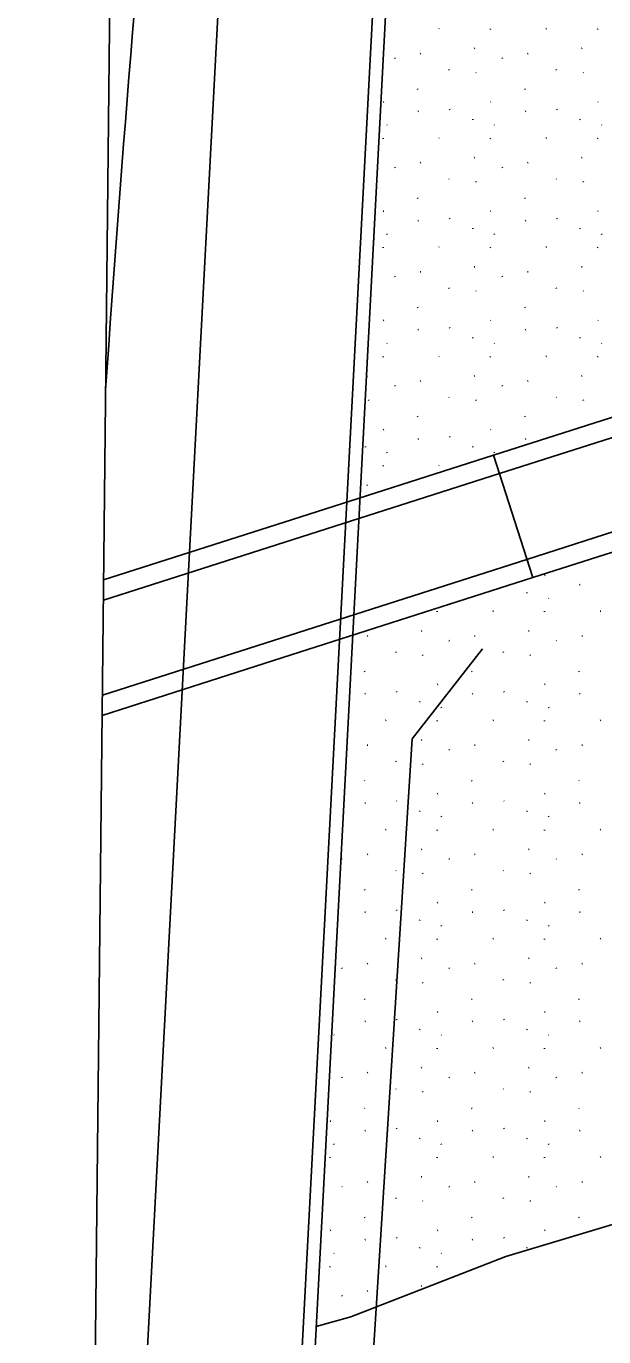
# Model space of a CAD drawing. Extents: x 419396 to 421519, y 4453567 to 4456767.
# Drawn here: x 420195.1 to 420240, y 4454826.5 to 4454928.4 of the extents above; entities that cross this region are included whole.
import ezdxf

# ---------------------------------------------------------------- set-up
doc = ezdxf.new("R2010")
doc.units = 0
for name, color, linetype in [('ADAKENARI1000', 7, 'Continuous'), ('ADAKENARI_ALT', 7, 'Continuous'), ('FAT_RAYLıSISTEM', 7, 'Continuous'), ('KALDIRIM', 7, 'Continuous'), ('KALDIRIM_ALT', 7, 'Continuous'), ('Level 41', 7, 'Continuous'), ('Y_Lejant', 7, 'Continuous')]:
    doc.layers.add(name, color=color, linetype=linetype)

msp = doc.modelspace()

# ---------------------------------------------------------------- linework, layer by layer
at = {"layer": 'ADAKENARI1000'}
for p, q in [((420217.2, 4454819.38), (420223.77, 4454944.07)), ((420231.39, 4454895.04), (420303.59, 4454918.15)), ((420234.44, 4454885.52), (420305.9, 4454908.39)), ((420231.39, 4454895.04), (420234.44, 4454885.52)), ((420230.53, 4454879.98), (420225.07, 4454872.99)), ((420225.07, 4454872.99), (420220.17, 4454795.43)), ((420242.6, 4454835.82), (420238.56, 4454834.61)), ((420238.56, 4454834.61), (420232.34, 4454832.74)), ((420232.34, 4454832.74), (420220.31, 4454828.05)), ((420220.31, 4454828.05), (420217.61, 4454827.29))]:
    msp.add_line(p, q, dxfattribs=at)
at = {"layer": 'ADAKENARI_ALT'}
for p, q in [((420216.34, 4454890.22), (420231.39, 4454895.04)), ((420201.1, 4454885.35), (420216.34, 4454890.22)), ((420215.66, 4454879.51), (420234.44, 4454885.52)), ((420200.99, 4454874.81), (420215.66, 4454879.51))]:
    msp.add_line(p, q, dxfattribs=at)
at = {"layer": 'FAT_RAYLıSISTEM'}
msp.add_arc((422196.57, 4454763.31), 2000, 174.48143, 176.07734, dxfattribs=at)
at = {"layer": 'KALDIRIM'}
for p, q in [((420214.59, 4455016.89), (420204.22, 4454820.13)), ((420224.17, 4454970.66), (420216.2, 4454819.43)), ((420231.85, 4454893.61), (420303.94, 4454916.69)), ((420233.98, 4454886.94), (420305.55, 4454909.85))]:
    msp.add_line(p, q, dxfattribs=at)
at = {"layer": 'KALDIRIM_ALT'}
for p, q in [((420201.09, 4454883.77), (420231.85, 4454893.61)), ((420201.01, 4454876.39), (420233.98, 4454886.94))]:
    msp.add_line(p, q, dxfattribs=at)
at = {"layer": 'Level 41'}
for p, q in [((420227.17, 4454928.21), (420227.13, 4454928.18)), ((420231.14, 4454928.13), (420231.15, 4454928.18)), ((420235.51, 4454928.21), (420235.46, 4454928.18)), ((420239.47, 4454928.13), (420239.48, 4454928.18)), ((420225.75, 4454926.28), (420225.7, 4454926.25)), ((420229.94, 4454926.67), (420229.89, 4454926.65)), ((420234.08, 4454926.28), (420234.03, 4454926.25)), ((420238.27, 4454926.67), (420238.22, 4454926.65)), ((420223.72, 4454925.92), (420223.75, 4454925.88)), ((420232.05, 4454925.92), (420232.08, 4454925.88)), ((420227.92, 4454925.02), (420227.95, 4454924.98)), ((420230.01, 4454924.8), (420230.04, 4454924.76)), ((420236.25, 4454925.02), (420236.28, 4454924.98)), ((420238.34, 4454924.8), (420238.37, 4454924.76)), ((420225.48, 4454923.52), (420225.51, 4454923.48)), ((420233.81, 4454923.52), (420233.84, 4454923.48)), ((420222.86, 4454922.51), (420222.81, 4454922.49)), ((420231.19, 4454922.51), (420231.15, 4454922.49)), ((420239.53, 4454922.51), (420239.48, 4454922.49)), ((420225.56, 4454921.78), (420225.52, 4454921.76)), ((420227.97, 4454921.95), (420228, 4454921.9)), ((420233.9, 4454921.78), (420233.85, 4454921.76)), ((420236.31, 4454921.95), (420236.33, 4454921.9)), ((420223.11, 4454920.73), (420223.14, 4454920.69)), ((420229.77, 4454921.12), (420229.78, 4454921.17)), ((420231.45, 4454920.73), (420231.47, 4454920.69)), ((420238.1, 4454921.12), (420238.11, 4454921.17)), ((420239.78, 4454920.73), (420239.81, 4454920.69)), ((420222.81, 4454919.64), (420222.81, 4454919.69)), ((420227.17, 4454919.72), (420227.13, 4454919.69)), ((420231.14, 4454919.64), (420231.15, 4454919.69)), ((420235.51, 4454919.72), (420235.46, 4454919.69)), ((420239.47, 4454919.64), (420239.48, 4454919.69)), ((420229.94, 4454918.18), (420229.89, 4454918.16)), ((420238.27, 4454918.18), (420238.22, 4454918.16)), ((420223.72, 4454917.44), (420223.75, 4454917.39)), ((420225.75, 4454917.79), (420225.7, 4454917.77)), ((420232.05, 4454917.44), (420232.08, 4454917.39)), ((420234.08, 4454917.79), (420234.03, 4454917.77)), ((420227.92, 4454916.53), (420227.95, 4454916.49)), ((420230.01, 4454916.31), (420230.04, 4454916.27)), ((420236.25, 4454916.53), (420236.28, 4454916.49)), ((420238.34, 4454916.31), (420238.37, 4454916.27)), ((420225.48, 4454915.04), (420225.51, 4454914.99)), ((420233.81, 4454915.04), (420233.84, 4454914.99)), ((420222.86, 4454914.02), (420222.81, 4454914)), ((420225.56, 4454913.29), (420225.52, 4454913.27)), ((420227.97, 4454913.46), (420228, 4454913.41)), ((420231.19, 4454914.02), (420231.15, 4454914)), ((420233.9, 4454913.29), (420233.85, 4454913.27)), ((420236.31, 4454913.46), (420236.33, 4454913.41)), ((420239.53, 4454914.02), (420239.48, 4454914)), ((420223.11, 4454912.24), (420223.14, 4454912.2)), ((420229.77, 4454912.63), (420229.78, 4454912.68)), ((420231.45, 4454912.24), (420231.47, 4454912.2)), ((420238.1, 4454912.63), (420238.11, 4454912.68)), ((420239.78, 4454912.24), (420239.81, 4454912.2)), ((420222.81, 4454911.15), (420222.81, 4454911.21)), ((420227.17, 4454911.23), (420227.13, 4454911.21)), ((420231.14, 4454911.15), (420231.15, 4454911.21)), ((420235.51, 4454911.23), (420235.46, 4454911.21)), ((420239.47, 4454911.15), (420239.48, 4454911.21)), ((420225.75, 4454909.3), (420225.7, 4454909.28)), ((420229.94, 4454909.69), (420229.89, 4454909.67)), ((420234.08, 4454909.3), (420234.03, 4454909.28)), ((420238.27, 4454909.69), (420238.22, 4454909.67)), ((420223.72, 4454908.95), (420223.75, 4454908.9)), ((420227.92, 4454908.04), (420227.95, 4454908)), ((420232.05, 4454908.95), (420232.08, 4454908.9)), ((420236.25, 4454908.04), (420236.28, 4454908)), ((420230.01, 4454907.82), (420230.04, 4454907.78)), ((420238.34, 4454907.82), (420238.37, 4454907.78)), ((420225.48, 4454906.55), (420225.51, 4454906.5)), ((420233.81, 4454906.55), (420233.84, 4454906.5)), ((420222.86, 4454905.53), (420222.81, 4454905.51)), ((420227.97, 4454904.97), (420228, 4454904.92)), ((420231.19, 4454905.53), (420231.15, 4454905.51)), ((420236.31, 4454904.97), (420236.33, 4454904.92)), ((420239.53, 4454905.53), (420239.48, 4454905.51)), ((420225.56, 4454904.8), (420225.52, 4454904.78)), ((420229.77, 4454904.14), (420229.78, 4454904.19)), ((420233.9, 4454904.8), (420233.85, 4454904.78)), ((420238.1, 4454904.14), (420238.11, 4454904.19)), ((420223.11, 4454903.75), (420223.14, 4454903.71)), ((420231.45, 4454903.75), (420231.47, 4454903.71)), ((420239.78, 4454903.75), (420239.81, 4454903.71)), ((420222.81, 4454902.67), (420222.81, 4454902.72)), ((420227.17, 4454902.74), (420227.13, 4454902.72)), ((420231.14, 4454902.67), (420231.15, 4454902.72)), ((420235.51, 4454902.74), (420235.46, 4454902.72)), ((420239.47, 4454902.67), (420239.48, 4454902.72)), ((420221.61, 4454901.21), (420221.56, 4454901.18)), ((420225.75, 4454900.81), (420225.7, 4454900.79)), ((420229.94, 4454901.21), (420229.89, 4454901.18)), ((420234.08, 4454900.81), (420234.03, 4454900.79)), ((420238.27, 4454901.21), (420238.22, 4454901.18)), ((420223.72, 4454900.46), (420223.75, 4454900.41)), ((420232.05, 4454900.46), (420232.08, 4454900.41)), ((420221.68, 4454899.33), (420221.7, 4454899.29)), ((420227.92, 4454899.55), (420227.95, 4454899.51)), ((420230.01, 4454899.33), (420230.04, 4454899.29)), ((420236.25, 4454899.55), (420236.28, 4454899.51)), ((420238.34, 4454899.33), (420238.37, 4454899.29)), ((420225.48, 4454898.06), (420225.51, 4454898.01)), ((420233.81, 4454898.06), (420233.84, 4454898.01)), ((420222.86, 4454897.04), (420222.81, 4454897.02)), ((420231.19, 4454897.04), (420231.15, 4454897.02)), ((420225.56, 4454896.32), (420225.52, 4454896.29)), ((420227.97, 4454896.48), (420228, 4454896.44)), ((420233.9, 4454896.32), (420233.85, 4454896.29)), ((420221.44, 4454895.65), (420221.45, 4454895.7)), ((420223.11, 4454895.26), (420223.14, 4454895.22)), ((420229.77, 4454895.65), (420229.78, 4454895.7)), ((420231.45, 4454895.26), (420231.47, 4454895.22)), ((420222.81, 4454894.18), (420222.81, 4454894.23)), ((420227.17, 4454894.25), (420227.13, 4454894.23)), ((420221.61, 4454892.72), (420221.56, 4454892.69)), ((420235.4, 4454885.71), (420235.36, 4454885.69)), ((420238.11, 4454884.99), (420238.06, 4454884.96)), ((420233.98, 4454884.32), (420233.99, 4454884.37)), ((420235.66, 4454883.93), (420235.68, 4454883.89)), ((420227.02, 4454882.85), (420227.02, 4454882.9)), ((420231.38, 4454882.92), (420231.34, 4454882.9)), ((420235.35, 4454882.85), (420235.36, 4454882.9)), ((420239.72, 4454882.92), (420239.67, 4454882.9)), ((420221.62, 4454880.99), (420221.58, 4454880.97)), ((420225.81, 4454881.39), (420225.77, 4454881.36)), ((420227.93, 4454880.64), (420227.96, 4454880.6)), ((420229.96, 4454880.99), (420229.91, 4454880.97)), ((420234.15, 4454881.39), (420234.1, 4454881.36)), ((420236.26, 4454880.64), (420236.29, 4454880.6)), ((420238.29, 4454880.99), (420238.24, 4454880.97)), ((420223.8, 4454879.74), (420223.82, 4454879.69)), ((420225.88, 4454879.52), (420225.91, 4454879.47)), ((420232.13, 4454879.74), (420232.16, 4454879.69)), ((420234.22, 4454879.52), (420234.25, 4454879.47)), ((420221.36, 4454878.24), (420221.39, 4454878.2)), ((420229.69, 4454878.24), (420229.72, 4454878.2)), ((420238.02, 4454878.24), (420238.05, 4454878.2)), ((420221.44, 4454876.5), (420221.39, 4454876.47)), ((420223.85, 4454876.66), (420223.88, 4454876.62)), ((420227.07, 4454877.23), (420227.02, 4454877.2)), ((420229.77, 4454876.5), (420229.73, 4454876.47)), ((420232.18, 4454876.66), (420232.21, 4454876.62)), ((420235.4, 4454877.23), (420235.36, 4454877.2)), ((420238.11, 4454876.5), (420238.06, 4454876.47)), ((420225.65, 4454875.83), (420225.66, 4454875.88)), ((420227.32, 4454875.45), (420227.35, 4454875.4)), ((420233.98, 4454875.83), (420233.99, 4454875.88)), ((420235.66, 4454875.45), (420235.68, 4454875.4)), ((420223.05, 4454874.43), (420223, 4454874.41)), ((420227.02, 4454874.36), (420227.02, 4454874.41)), ((420231.38, 4454874.43), (420231.34, 4454874.41)), ((420235.35, 4454874.36), (420235.36, 4454874.41)), ((420239.72, 4454874.43), (420239.67, 4454874.41)), ((420221.62, 4454872.5), (420221.58, 4454872.48)), ((420225.81, 4454872.9), (420225.77, 4454872.88)), ((420229.96, 4454872.5), (420229.91, 4454872.48)), ((420234.15, 4454872.9), (420234.1, 4454872.88)), ((420238.29, 4454872.5), (420238.24, 4454872.48)), ((420227.93, 4454872.15), (420227.96, 4454872.11)), ((420236.26, 4454872.15), (420236.29, 4454872.11)), ((420223.8, 4454871.25), (420223.82, 4454871.2)), ((420225.88, 4454871.03), (420225.91, 4454870.98)), ((420232.13, 4454871.25), (420232.16, 4454871.2)), ((420234.22, 4454871.03), (420234.25, 4454870.98)), ((420221.36, 4454869.75), (420221.39, 4454869.71)), ((420229.69, 4454869.75), (420229.72, 4454869.71)), ((420238.02, 4454869.75), (420238.05, 4454869.71)), ((420227.07, 4454868.74), (420227.02, 4454868.71)), ((420235.4, 4454868.74), (420235.36, 4454868.71)), ((420221.44, 4454868.01), (420221.39, 4454867.99)), ((420223.85, 4454868.17), (420223.88, 4454868.13)), ((420225.65, 4454867.34), (420225.66, 4454867.39)), ((420229.77, 4454868.01), (420229.73, 4454867.99)), ((420232.18, 4454868.17), (420232.21, 4454868.13)), ((420233.98, 4454867.34), (420233.99, 4454867.39)), ((420238.11, 4454868.01), (420238.06, 4454867.99)), ((420227.32, 4454866.96), (420227.35, 4454866.91)), ((420235.66, 4454866.96), (420235.68, 4454866.91)), ((420223.05, 4454865.94), (420223, 4454865.92)), ((420227.02, 4454865.87), (420227.02, 4454865.92)), ((420231.38, 4454865.94), (420231.34, 4454865.92)), ((420235.35, 4454865.87), (420235.36, 4454865.92)), ((420239.72, 4454865.94), (420239.67, 4454865.92)), ((420225.81, 4454864.41), (420225.77, 4454864.39)), ((420234.15, 4454864.41), (420234.1, 4454864.39)), ((420219.6, 4454863.66), (420219.63, 4454863.62)), ((420221.62, 4454864.01), (420221.58, 4454863.99)), ((420227.93, 4454863.66), (420227.96, 4454863.62)), ((420229.96, 4454864.01), (420229.91, 4454863.99)), ((420236.26, 4454863.66), (420236.29, 4454863.62)), ((420238.29, 4454864.01), (420238.24, 4454863.99)), ((420223.8, 4454862.76), (420223.82, 4454862.71)), ((420225.88, 4454862.54), (420225.91, 4454862.49)), ((420232.13, 4454862.76), (420232.16, 4454862.71)), ((420234.22, 4454862.54), (420234.25, 4454862.49)), ((420221.36, 4454861.26), (420221.39, 4454861.22)), ((420229.69, 4454861.26), (420229.72, 4454861.22)), ((420238.02, 4454861.26), (420238.05, 4454861.22)), ((420227.07, 4454860.25), (420227.02, 4454860.23)), ((420235.4, 4454860.25), (420235.36, 4454860.23)), ((420221.44, 4454859.52), (420221.39, 4454859.5)), ((420223.85, 4454859.68), (420223.88, 4454859.64)), ((420229.77, 4454859.52), (420229.73, 4454859.5)), ((420232.18, 4454859.68), (420232.21, 4454859.64)), ((420238.11, 4454859.52), (420238.06, 4454859.5)), ((420225.65, 4454858.85), (420225.66, 4454858.9)), ((420227.32, 4454858.47), (420227.35, 4454858.42)), ((420233.98, 4454858.85), (420233.99, 4454858.9)), ((420235.66, 4454858.47), (420235.68, 4454858.42)), ((420223.05, 4454857.45), (420223, 4454857.43)), ((420227.02, 4454857.38), (420227.02, 4454857.43)), ((420231.38, 4454857.45), (420231.34, 4454857.43)), ((420235.35, 4454857.38), (420235.36, 4454857.43)), ((420239.72, 4454857.45), (420239.67, 4454857.43)), ((420219.6, 4454855.17), (420219.63, 4454855.13)), ((420221.62, 4454855.53), (420221.58, 4454855.5)), ((420225.81, 4454855.92), (420225.77, 4454855.9)), ((420227.93, 4454855.17), (420227.96, 4454855.13)), ((420229.96, 4454855.53), (420229.91, 4454855.5)), ((420234.15, 4454855.92), (420234.1, 4454855.9)), ((420236.26, 4454855.17), (420236.29, 4454855.13)), ((420238.29, 4454855.53), (420238.24, 4454855.5)), ((420223.8, 4454854.27), (420223.82, 4454854.23)), ((420225.88, 4454854.05), (420225.91, 4454854)), ((420232.13, 4454854.27), (420232.16, 4454854.23)), ((420234.22, 4454854.05), (420234.25, 4454854)), ((420221.36, 4454852.77), (420221.39, 4454852.73)), ((420229.69, 4454852.77), (420229.72, 4454852.73)), ((420238.02, 4454852.77), (420238.05, 4454852.73)), ((420221.44, 4454851.03), (420221.39, 4454851.01)), ((420223.85, 4454851.19), (420223.88, 4454851.15)), ((420227.07, 4454851.76), (420227.02, 4454851.74)), ((420229.77, 4454851.03), (420229.73, 4454851.01)), ((420232.18, 4454851.19), (420232.21, 4454851.15)), ((420235.4, 4454851.76), (420235.36, 4454851.74)), ((420238.11, 4454851.03), (420238.06, 4454851.01)), ((420218.99, 4454849.98), (420219.02, 4454849.94)), ((420225.65, 4454850.36), (420225.66, 4454850.42)), ((420227.32, 4454849.98), (420227.35, 4454849.94)), ((420233.98, 4454850.36), (420233.99, 4454850.42)), ((420235.66, 4454849.98), (420235.68, 4454849.94)), ((420223.05, 4454848.97), (420223, 4454848.94)), ((420227.02, 4454848.89), (420227.02, 4454848.94)), ((420231.38, 4454848.97), (420231.34, 4454848.94)), ((420235.35, 4454848.89), (420235.36, 4454848.94)), ((420239.72, 4454848.97), (420239.67, 4454848.94)), ((420221.62, 4454847.04), (420221.58, 4454847.01)), ((420225.81, 4454847.43), (420225.77, 4454847.41)), ((420229.96, 4454847.04), (420229.91, 4454847.01)), ((420234.15, 4454847.43), (420234.1, 4454847.41)), ((420238.29, 4454847.04), (420238.24, 4454847.01)), ((420219.6, 4454846.68), (420219.63, 4454846.64)), ((420223.8, 4454845.78), (420223.82, 4454845.74)), ((420227.93, 4454846.68), (420227.96, 4454846.64)), ((420232.13, 4454845.78), (420232.16, 4454845.74)), ((420236.26, 4454846.68), (420236.29, 4454846.64)), ((420225.88, 4454845.56), (420225.91, 4454845.52)), ((420234.22, 4454845.56), (420234.25, 4454845.52)), ((420221.36, 4454844.28), (420221.39, 4454844.24)), ((420229.69, 4454844.28), (420229.72, 4454844.24)), ((420238.02, 4454844.28), (420238.05, 4454844.24)), ((420218.74, 4454843.27), (420218.69, 4454843.25)), ((420227.07, 4454843.27), (420227.02, 4454843.25)), ((420235.4, 4454843.27), (420235.36, 4454843.25)), ((420221.44, 4454842.54), (420221.39, 4454842.52)), ((420223.85, 4454842.71), (420223.88, 4454842.66)), ((420225.65, 4454841.88), (420225.66, 4454841.93)), ((420229.77, 4454842.54), (420229.73, 4454842.52)), ((420232.18, 4454842.71), (420232.21, 4454842.66)), ((420233.98, 4454841.88), (420233.99, 4454841.93)), ((420238.11, 4454842.54), (420238.06, 4454842.52)), ((420218.99, 4454841.49), (420219.02, 4454841.45)), ((420227.32, 4454841.49), (420227.35, 4454841.45)), ((420235.66, 4454841.49), (420235.68, 4454841.45)), ((420218.68, 4454840.4), (420218.69, 4454840.45)), ((420223.05, 4454840.48), (420223, 4454840.45)), ((420227.02, 4454840.4), (420227.02, 4454840.45)), ((420231.38, 4454840.48), (420231.34, 4454840.45)), ((420235.35, 4454840.4), (420235.36, 4454840.45)), ((420239.72, 4454840.48), (420239.67, 4454840.45)), ((420225.81, 4454838.94), (420225.77, 4454838.92)), ((420234.15, 4454838.94), (420234.1, 4454838.92)), ((420219.6, 4454838.19), (420219.63, 4454838.15)), ((420221.62, 4454838.55), (420221.58, 4454838.52)), ((420227.93, 4454838.19), (420227.96, 4454838.15)), ((420229.96, 4454838.55), (420229.91, 4454838.52)), ((420236.26, 4454838.19), (420236.29, 4454838.15)), ((420238.29, 4454838.55), (420238.24, 4454838.52)), ((420223.8, 4454837.29), (420223.82, 4454837.25)), ((420225.88, 4454837.07), (420225.91, 4454837.03)), ((420232.13, 4454837.29), (420232.16, 4454837.25)), ((420234.22, 4454837.07), (420234.25, 4454837.03)), ((420221.36, 4454835.8), (420221.39, 4454835.75)), ((420229.69, 4454835.8), (420229.72, 4454835.75)), ((420238.02, 4454835.8), (420238.05, 4454835.75)), ((420218.74, 4454834.78), (420218.69, 4454834.76)), ((420227.07, 4454834.78), (420227.02, 4454834.76)), ((420235.4, 4454834.78), (420235.36, 4454834.76)), ((420221.44, 4454834.05), (420221.39, 4454834.03)), ((420223.85, 4454834.22), (420223.88, 4454834.17)), ((420229.77, 4454834.05), (420229.73, 4454834.03)), ((420232.18, 4454834.22), (420232.21, 4454834.17)), ((420218.99, 4454833), (420219.02, 4454832.96)), ((420225.65, 4454833.39), (420225.66, 4454833.44)), ((420227.32, 4454833), (420227.35, 4454832.96)), ((420233.98, 4454833.39), (420233.99, 4454833.44)), ((420218.68, 4454831.91), (420218.69, 4454831.97)), ((420223.05, 4454831.99), (420223, 4454831.97)), ((420227.02, 4454831.91), (420227.02, 4454831.97)), ((420219.6, 4454829.71), (420219.63, 4454829.66)), ((420221.62, 4454830.06), (420221.58, 4454830.04)), ((420225.81, 4454830.45), (420225.77, 4454830.43))]:
    msp.add_line(p, q, dxfattribs=at)
at = {"layer": 'Y_Lejant'}
msp.add_lwpolyline([(420209.76, 4455704.6), (421518.56, 4455690.86), (421518.56, 4454302.65), (420195.09, 4454316.54)], close=True, dxfattribs=at)

doc.saveas('drawing.dxf')
